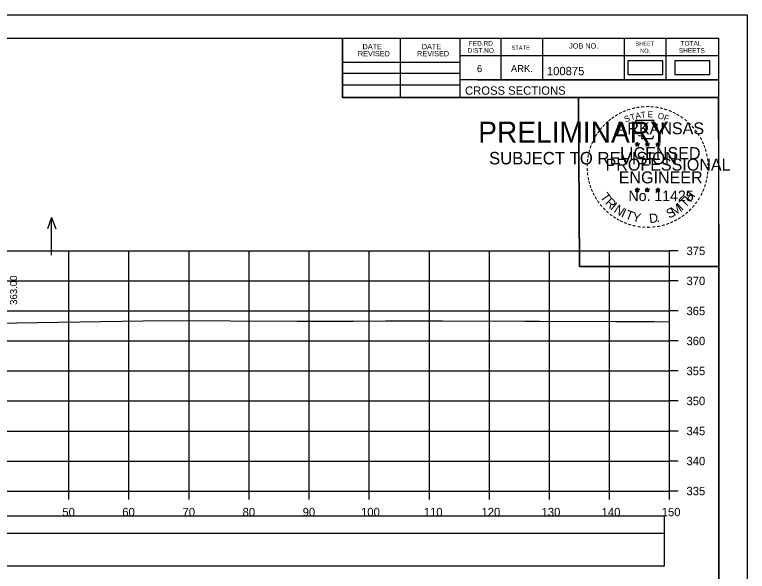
# Model space of a CAD drawing. Extents: x 1368122 to 1710785, y 373130 to 557566.
# Drawn here: x 1368729.8 to 1368851.8, y 378584.4 to 378677.1 of the extents above; entities that cross this region are included whole.
import ezdxf

# ---------------------------------------------------------------- set-up
doc = ezdxf.new("R2010")
doc.units = 0
for name, color, linetype in [('R_Alt Surface', 7, 'Continuous'), ('R_Axis', 7, 'Continuous'), ('R_Axis Annot', 7, 'Continuous'), ('R_Border', 7, 'Continuous'), ('R_Border PE', 7, 'Continuous'), ('R_Border Prem', 7, 'Continuous'), ('R_Drive', 7, 'Continuous'), ('R_Exist Surface', 7, 'Continuous'), ('R_Grid', 7, 'Continuous'), ('R_No Plot', 7, 'Continuous'), ('R_Water Annot', 7, 'Continuous'), ('R_Xsect Elev', 7, 'Continuous')]:
    doc.layers.add(name, color=color, linetype=linetype)

msp = doc.modelspace()

# ---------------------------------------------------------------- linework, layer by layer
msp.add_lwpolyline([(1368539.73, 378585.28), (1368838.03, 378585.28), (1368838.03, 378590.7), (1368539.73, 378590.7)], close=True)
at = {"layer": 'R_Alt Surface'}
msp.add_lwpolyline([(1368539.73, 378590.75), (1368838.03, 378590.75), (1368838.03, 378593.57), (1368539.73, 378593.57)], close=True, dxfattribs=at)
at = {"layer": 'R_Axis'}
for p, q in [((1368838.88, 378597.76), (1368838.88, 378637.76)), ((1368840.28, 378637.76), (1368838.88, 378637.76)), ((1368840.28, 378632.76), (1368838.88, 378632.76)), ((1368840.28, 378627.76), (1368838.88, 378627.76)), ((1368840.28, 378622.76), (1368838.88, 378622.76)), ((1368840.28, 378617.76), (1368838.88, 378617.76)), ((1368840.28, 378612.76), (1368838.88, 378612.76)), ((1368840.28, 378607.76), (1368838.88, 378607.76)), ((1368840.28, 378602.76), (1368838.88, 378602.76)), ((1368538.88, 378597.76), (1368838.88, 378597.76)), ((1368738.88, 378596.36), (1368738.88, 378597.76)), ((1368748.88, 378596.36), (1368748.88, 378597.76)), ((1368758.88, 378596.36), (1368758.88, 378597.76)), ((1368768.88, 378596.36), (1368768.88, 378597.76)), ((1368778.88, 378596.36), (1368778.88, 378597.76)), ((1368788.88, 378596.36), (1368788.88, 378597.76)), ((1368798.88, 378596.36), (1368798.88, 378597.76)), ((1368808.88, 378596.36), (1368808.88, 378597.76)), ((1368818.88, 378596.36), (1368818.88, 378597.76)), ((1368828.88, 378596.36), (1368828.88, 378597.76)), ((1368838.88, 378596.36), (1368838.88, 378597.76)), ((1368840.28, 378597.76), (1368838.88, 378597.76))]:
    msp.add_line(p, q, dxfattribs=at)
at = {"layer": 'R_Border'}
for p, q in [((1368530.88, 378673.22), (1368847.06, 378673.22)), ((1368784.42, 378663.34), (1368784.42, 378673.22)), ((1368794.1, 378663.34), (1368794.1, 378673.22)), ((1368803.96, 378673.22), (1368803.96, 378663.34)), ((1368810.8, 378673.22), (1368810.8, 378666.28)), ((1368817.74, 378673.22), (1368817.74, 378666.28)), ((1368831.32, 378673.22), (1368831.32, 378666.28)), ((1368838.26, 378673.22), (1368838.26, 378666.28)), ((1368847.06, 378467.76), (1368847.06, 378673.22)), ((1368847.06, 378670.28), (1368803.96, 378670.28)), ((1368847.06, 378670.3), (1368847.06, 378670.3)), ((1368784.42, 378669.2), (1368803.96, 378669.2)), ((1368784.42, 378667.34), (1368803.96, 378667.34)), ((1368847.06, 378666.28), (1368803.96, 378666.28)), ((1368806.92, 378666.28), (1368847.06, 378666.28)), ((1368784.42, 378665.4), (1368803.96, 378665.4)), ((1368847.06, 378663.34), (1368784.42, 378663.34))]:
    msp.add_line(p, q, dxfattribs=at)
at = {"layer": 'R_Border PE'}
for p, q in [((1368833.15, 378655.59), (1368833.49, 378655.48)), ((1368833.15, 378655.59), (1368833.4, 378655.55)), ((1368833.15, 378655.59), (1368833.38, 378655.47)), ((1368833.28, 378655.19), (1368833.49, 378655.48)), ((1368833.28, 378655.19), (1368833.4, 378655.43)), ((1368833.28, 378655.19), (1368833.49, 378655.4)), ((1368833.49, 378655.85), (1368833.45, 378655.6)), ((1368833.49, 378655.48), (1368833.49, 378655.85)), ((1368833.49, 378655.85), (1368833.54, 378655.6)), ((1368833.84, 378655.59), (1368833.49, 378655.48)), ((1368833.71, 378655.19), (1368833.49, 378655.48)), ((1368833.71, 378655.19), (1368833.49, 378655.4)), ((1368833.84, 378655.59), (1368833.56, 378655.55)), ((1368833.71, 378655.19), (1368833.57, 378655.48)), ((1368833.84, 378655.59), (1368833.64, 378655.49)), ((1368834.82, 378655.59), (1368835.16, 378655.48)), ((1368834.82, 378655.59), (1368835.07, 378655.55)), ((1368834.82, 378655.59), (1368835.05, 378655.47)), ((1368834.95, 378655.19), (1368835.16, 378655.48)), ((1368834.95, 378655.19), (1368835.07, 378655.43)), ((1368834.95, 378655.19), (1368835.16, 378655.4)), ((1368835.16, 378655.85), (1368835.12, 378655.6)), ((1368835.16, 378655.48), (1368835.16, 378655.85)), ((1368835.16, 378655.85), (1368835.21, 378655.6)), ((1368835.51, 378655.59), (1368835.16, 378655.48)), ((1368835.38, 378655.19), (1368835.16, 378655.48)), ((1368835.38, 378655.19), (1368835.16, 378655.4)), ((1368835.51, 378655.59), (1368835.23, 378655.55)), ((1368835.38, 378655.19), (1368835.24, 378655.48)), ((1368835.51, 378655.59), (1368835.31, 378655.49)), ((1368836.58, 378655.58), (1368836.93, 378655.47)), ((1368836.58, 378655.58), (1368836.83, 378655.54)), ((1368836.58, 378655.58), (1368836.82, 378655.46)), ((1368836.71, 378655.17), (1368836.93, 378655.47)), ((1368836.71, 378655.17), (1368836.84, 378655.42)), ((1368836.71, 378655.17), (1368836.93, 378655.39)), ((1368836.93, 378655.84), (1368836.89, 378655.58)), ((1368836.93, 378655.47), (1368836.93, 378655.84)), ((1368836.93, 378655.84), (1368836.98, 378655.59)), ((1368837.28, 378655.58), (1368836.93, 378655.47)), ((1368837.14, 378655.17), (1368836.93, 378655.47)), ((1368837.14, 378655.17), (1368836.93, 378655.39)), ((1368837.28, 378655.58), (1368836.99, 378655.53)), ((1368837.14, 378655.17), (1368837, 378655.47)), ((1368837.28, 378655.58), (1368837.07, 378655.48)), ((1368833.14, 378648.02), (1368833.49, 378647.91)), ((1368833.14, 378648.02), (1368833.39, 378647.98)), ((1368833.14, 378648.02), (1368833.38, 378647.9)), ((1368833.27, 378647.61), (1368833.49, 378647.91)), ((1368833.27, 378647.61), (1368833.4, 378647.86)), ((1368833.27, 378647.61), (1368833.49, 378647.83)), ((1368833.49, 378648.28), (1368833.45, 378648.02)), ((1368833.49, 378647.91), (1368833.49, 378648.28)), ((1368833.49, 378648.28), (1368833.54, 378648.03)), ((1368833.84, 378648.02), (1368833.49, 378647.91)), ((1368833.7, 378647.61), (1368833.49, 378647.91)), ((1368833.7, 378647.61), (1368833.49, 378647.83)), ((1368833.84, 378648.02), (1368833.55, 378647.97)), ((1368833.7, 378647.61), (1368833.57, 378647.9)), ((1368833.84, 378648.02), (1368833.63, 378647.92)), ((1368834.81, 378648.02), (1368835.16, 378647.91)), ((1368834.81, 378648.02), (1368835.06, 378647.98)), ((1368834.81, 378648.02), (1368835.05, 378647.9)), ((1368834.94, 378647.61), (1368835.16, 378647.91)), ((1368834.94, 378647.61), (1368835.07, 378647.86)), ((1368834.94, 378647.61), (1368835.16, 378647.83)), ((1368835.16, 378648.28), (1368835.12, 378648.02)), ((1368835.16, 378647.91), (1368835.16, 378648.28)), ((1368835.16, 378648.28), (1368835.21, 378648.03)), ((1368835.51, 378648.02), (1368835.16, 378647.91)), ((1368835.37, 378647.61), (1368835.16, 378647.91)), ((1368835.37, 378647.61), (1368835.16, 378647.83)), ((1368835.51, 378648.02), (1368835.22, 378647.97)), ((1368835.37, 378647.61), (1368835.24, 378647.9)), ((1368835.51, 378648.02), (1368835.3, 378647.92)), ((1368836.58, 378648.01), (1368836.93, 378647.9)), ((1368836.58, 378648.01), (1368836.83, 378647.97)), ((1368836.58, 378648.01), (1368836.81, 378647.89)), ((1368836.71, 378647.6), (1368836.93, 378647.9)), ((1368836.71, 378647.6), (1368836.84, 378647.85)), ((1368836.71, 378647.6), (1368836.92, 378647.82)), ((1368836.93, 378648.27), (1368836.89, 378648.01)), ((1368837.14, 378647.6), (1368836.92, 378647.82)), ((1368836.93, 378647.9), (1368836.93, 378648.27)), ((1368836.93, 378648.27), (1368836.98, 378648.02)), ((1368837.27, 378648.01), (1368836.93, 378647.9)), ((1368837.14, 378647.6), (1368836.93, 378647.9)), ((1368837.27, 378648.01), (1368836.99, 378647.96)), ((1368837.14, 378647.6), (1368837, 378647.89)), ((1368837.27, 378648.01), (1368837.07, 378647.91))]:
    msp.add_line(p, q, dxfattribs=at)
for points in [[(1368833.19, 378659.47), (1368833.46, 378658.65)], [(1368836.7, 378658.55), (1368836.84, 378658.83), (1368836.15, 378658.81), (1368836.3, 378659.47), (1368833.19, 378659.47)], [(1368833.68, 378657.05), (1368833.68, 378656.96), (1368834.24, 378656.94), (1368834.19, 378656.47), (1368836.06, 378656.47), (1368836.26, 378657.01)], [(1368833.49, 378655.85), (1368833.71, 378655.19), (1368833.15, 378655.59), (1368833.84, 378655.59), (1368833.28, 378655.19), (1368833.49, 378655.85)], [(1368835.16, 378655.85), (1368835.38, 378655.19), (1368834.82, 378655.59), (1368835.51, 378655.59), (1368834.95, 378655.19), (1368835.16, 378655.85)], [(1368836.93, 378655.84), (1368837.14, 378655.17), (1368836.58, 378655.58), (1368837.28, 378655.58), (1368836.71, 378655.17), (1368836.93, 378655.84)], [(1368833.49, 378648.28), (1368833.7, 378647.61), (1368833.14, 378648.02), (1368833.84, 378648.02), (1368833.27, 378647.61), (1368833.49, 378648.28)], [(1368835.16, 378648.28), (1368835.37, 378647.61), (1368834.81, 378648.02), (1368835.51, 378648.02), (1368834.94, 378647.61), (1368835.16, 378648.28)], [(1368836.93, 378648.27), (1368837.14, 378647.6), (1368836.58, 378648.01), (1368837.27, 378648.01), (1368836.71, 378647.6), (1368836.93, 378648.27)]]:
    msp.add_lwpolyline(points, dxfattribs=at)
for centre, radius in [((1368833.49, 378655.48), 0.172), ((1368833.49, 378655.48), 0.145), ((1368833.49, 378655.48), 0.116), ((1368833.49, 378655.48), 0.0991), ((1368833.49, 378655.48), 0.0747), ((1368833.49, 378655.48), 0.0495), ((1368833.49, 378655.48), 0.0296), ((1368835.16, 378655.48), 0.172), ((1368835.16, 378655.48), 0.145), ((1368835.16, 378655.48), 0.116), ((1368835.16, 378655.48), 0.0991), ((1368835.16, 378655.48), 0.0747), ((1368835.16, 378655.48), 0.0495), ((1368835.16, 378655.48), 0.0296), ((1368836.93, 378655.47), 0.172), ((1368836.93, 378655.47), 0.145), ((1368836.93, 378655.47), 0.116), ((1368836.93, 378655.47), 0.0991), ((1368836.93, 378655.47), 0.0747), ((1368836.93, 378655.47), 0.0495), ((1368836.93, 378655.47), 0.0296), ((1368833.49, 378647.91), 0.172), ((1368833.49, 378647.91), 0.145), ((1368833.49, 378647.91), 0.116), ((1368833.49, 378647.91), 0.0991), ((1368833.49, 378647.91), 0.0747), ((1368833.49, 378647.91), 0.0495), ((1368833.49, 378647.91), 0.0296), ((1368835.16, 378647.91), 0.172), ((1368835.16, 378647.91), 0.145), ((1368835.16, 378647.91), 0.116), ((1368835.16, 378647.91), 0.0991), ((1368835.16, 378647.91), 0.0747), ((1368835.16, 378647.91), 0.0495), ((1368835.16, 378647.91), 0.0296), ((1368836.93, 378647.9), 0.172), ((1368836.93, 378647.9), 0.145), ((1368836.93, 378647.9), 0.116), ((1368836.93, 378647.9), 0.0991), ((1368836.93, 378647.9), 0.0747), ((1368836.93, 378647.9), 0.0495), ((1368836.93, 378647.9), 0.0296)]:
    msp.add_circle(centre, radius, dxfattribs=at)
at = {"layer": 'R_Drive'}
for points in [[(1368831.93, 378667.12), (1368837.77, 378667.12), (1368837.77, 378669.43), (1368831.93, 378669.43)], [(1368839.74, 378667.12), (1368845.58, 378667.12), (1368845.58, 378669.43), (1368839.74, 378669.43)]]:
    msp.add_lwpolyline(points, close=True, dxfattribs=at)
at = {"layer": 'R_Exist Surface'}
msp.add_lwpolyline([(1368724.81, 378625.67), (1368730.19, 378625.8), (1368754.69, 378626.18), (1368776.86, 378626.08), (1368786.29, 378626.08), (1368791.6, 378626.09), (1368800.75, 378626.13), (1368801.06, 378626.13), (1368814.75, 378626.05), (1368817.22, 378626.04), (1368829.9, 378625.99), (1368832.22, 378626.01), (1368836.22, 378625.98), (1368838.88, 378625.97)], dxfattribs=at)
at = {"layer": 'R_Grid'}
for p, q in [((1368538.88, 378637.76), (1368838.88, 378637.76)), ((1368738.88, 378597.76), (1368738.88, 378637.76)), ((1368748.88, 378597.76), (1368748.88, 378637.76)), ((1368758.88, 378597.76), (1368758.88, 378637.76)), ((1368768.88, 378597.76), (1368768.88, 378637.76)), ((1368778.88, 378597.76), (1368778.88, 378637.76)), ((1368788.88, 378597.76), (1368788.88, 378637.76)), ((1368798.88, 378597.76), (1368798.88, 378637.76)), ((1368808.88, 378597.76), (1368808.88, 378637.76)), ((1368818.88, 378597.76), (1368818.88, 378637.76)), ((1368828.88, 378597.76), (1368828.88, 378637.76)), ((1368838.88, 378597.76), (1368838.88, 378637.76)), ((1368538.88, 378632.76), (1368838.88, 378632.76)), ((1368538.88, 378627.76), (1368838.88, 378627.76)), ((1368538.88, 378622.76), (1368838.88, 378622.76)), ((1368538.88, 378617.76), (1368838.88, 378617.76)), ((1368538.88, 378612.76), (1368838.88, 378612.76)), ((1368538.88, 378607.76), (1368838.88, 378607.76)), ((1368538.88, 378602.76), (1368838.88, 378602.76)), ((1368538.88, 378597.76), (1368838.88, 378597.76))]:
    msp.add_line(p, q, dxfattribs=at)
at = {"layer": 'R_No Plot'}
for p, q in [((1368518.48, 378677.11), (1368851.81, 378677.11)), ((1368823.09, 378640.88), (1368823.09, 378640.88))]:
    msp.add_line(p, q, dxfattribs=at)
for points in [[(1368518.47, 378677.11), (1368851.81, 378677.11), (1368851.81, 378463.78), (1368518.47, 378463.78)], [(1368764.8, 378673.22), (1368784.42, 378673.22), (1368784.42, 378663.34), (1368800.53, 378663.34), (1368823.73, 378663.34), (1368823.85, 378635.18), (1368847.06, 378635.18), (1368847.06, 378467.76), (1368530.88, 378467.76), (1368530.88, 378673.22)], [(1368823.73, 378663.34), (1368846.94, 378663.34), (1368847.06, 378635.18), (1368823.85, 378635.18)]]:
    msp.add_lwpolyline(points, close=True, dxfattribs=at)
at = {"layer": 'R_Water Annot'}
for p, q in [((1368735.99, 378643.34), (1368735.29, 378641.41)), ((1368735.99, 378637.05), (1368735.99, 378643.34)), ((1368735.99, 378643.34), (1368736.69, 378641.41))]:
    msp.add_line(p, q, dxfattribs=at)

# ---------------------------------------------------------------- texts
at = {"layer": 'R_Axis Annot'}
for s, p in [('375', (1368841.68, 378637.06)), ('370', (1368841.68, 378632.06)), ('365', (1368841.68, 378627.06)), ('360', (1368841.68, 378622.06)), ('355', (1368841.68, 378617.06)), ('350', (1368841.68, 378612.06)), ('345', (1368841.68, 378607.06)), ('340', (1368841.68, 378602.06)), ('335', (1368841.68, 378597.06)), ('50', (1368737.79, 378593.56)), ('60', (1368747.76, 378593.56)), ('70', (1368757.79, 378593.56)), ('80', (1368767.79, 378593.56)), ('90', (1368777.79, 378593.56)), ('100', (1368787.51, 378593.56)), ('110', (1368797.96, 378593.56)), ('120', (1368807.56, 378593.56)), ('130', (1368817.56, 378593.56)), ('140', (1368827.56, 378593.56)), ('150', (1368837.56, 378593.56))]:
    msp.add_text(s, height=1.4, dxfattribs=at).set_placement(p)
at = {"layer": 'R_Border'}
for s, height, p in [('DATE', 0.879, (1368787.76, 378671.36)), ('DATE', 0.879, (1368797.62, 378671.36)), ('FED.RD.', 0.782, (1368805.44, 378671.94)), ('STATE', 0.684, (1368812.56, 378671.26)), ('JOB NO.', 0.879, (1368822.14, 378671.46)), ('SHEET', 0.684, (1368833.18, 378671.94)), ('TOTAL', 0.782, (1368840.7, 378671.94)), ('REVISED', 0.879, (1368786.98, 378670.18)), ('REVISED', 0.879, (1368796.84, 378670.18)), ('DIST.NO.', 0.782, (1368805.24, 378670.76)), ('NO.', 0.684, (1368833.96, 378670.76)), ('SHEETS', 0.782, (1368840.42, 378670.76)), ('6', 1.17, (1368806.8, 378667.54)), ('ARK.', 1.172, (1368812.46, 378667.54)), ('100875', 1.4, (1368818.44, 378667.02)), ('CROSS SECTIONS', 1.4, (1368804.82, 378663.77))]:
    msp.add_text(s, height=height, rotation=360, dxfattribs=at).set_placement(p)
at = {"layer": 'R_Border PE'}
for s, height, rotation, p in [('-', 1.6, 28.7918, (1368830.67, 378660.01)), ('-', 1.6, 24.3072, (1368831.3, 378660.33)), ('-', 1.6, 19.1761, (1368831.93, 378660.6)), ('-', 1.6, 13.6301, (1368832.68, 378660.84)), ('-', 1.6, 10.2193, (1368833.36, 378661)), ('T', 1, 6.0228, (1368834.13, 378659.9)), ('-', 1.6, 5.8968, (1368834.09, 378661.11)), ('-', 1.6, 0.1862, (1368834.86, 378661.18)), ('E', 1, 0.8323, (1368835.24, 378660.01)), ('-', 1.6, 357.743, (1368835.59, 378661.17)), ('-', 1.6, 352.1617, (1368836.33, 378661.12)), ('-', 1.6, 347.2049, (1368837.05, 378661)), ('-', 1.6, 342.3362, (1368837.68, 378660.85)), ('-', 1.6, 337.8551, (1368838.42, 378660.62)), ('-', 1.6, 334.1211, (1368839.05, 378660.35)), ('-', 1.6, 38.9507, (1368829.02, 378658.87)), ('-', 1.6, 36.2317, (1368829.49, 378659.25)), ('-', 1.6, 34.0636, (1368830.07, 378659.64)), ('S', 1, 21.594, (1368831.54, 378659.15)), ('T', 1, 16.4036, (1368832.46, 378659.48)), ('A', 1, 11.2132, (1368833.28, 378659.73)), ('O', 1, 350.4515, (1368836.84, 378659.8)), ('F', 1, 340.0707, (1368837.79, 378659.57)), ('-', 1.6, 329.6409, (1368839.63, 378660.07)), ('-', 1.6, 325.8627, (1368840.27, 378659.71)), ('-', 1.6, 320.5297, (1368840.88, 378659.28)), ('-', 1.6, 48.423, (1368828.14, 378657.98)), ('-', 1.6, 42.9622, (1368828.58, 378658.45)), ('ARKANSAS', 2, 360, (1368830.04, 378657.18)), ('-', 1.6, 315.5786, (1368841.48, 378658.79)), ('-', 1.6, 309.8797, (1368842.05, 378658.24)), ('-', 1.6, 58.0706, (1368826.99, 378656.4)), ('-', 1.6, 54.2325, (1368827.32, 378656.92)), ('-', 1.6, 50.6142, (1368827.73, 378657.49)), ('-', 1.6, 306.6522, (1368842.58, 378657.64)), ('-', 1.4, 303.6753, (1368843.06, 378657.07)), ('-', 1.6, 67.7743, (1368826.42, 378655.17)), ('-', 1.6, 62.8713, (1368826.68, 378655.78)), ('-', 1.6, 299.6684, (1368843.38, 378656.47)), ('-', 1.6, 294.6628, (1368843.7, 378655.86)), ('-', 1.6, 72.3945, (1368826.2, 378654.54)), ('LICENSED', 2, 360, (1368830.64, 378653.04)), ('DWB', 0.01, 360, (1368833.48, 378655.48)), ('DWB', 0.01, 360, (1368835.15, 378655.48)), ('DWB', 0.01, 360, (1368836.92, 378655.47)), ('-', 1.6, 290.5728, (1368843.96, 378655.28)), ('-', 1.6, 285.1233, (1368844.2, 378654.7)), ('-', 1.6, 81.2013, (1368825.87, 378653.11)), ('-', 1.6, 75.461, (1368826.01, 378653.83)), ('-', 1.6, 280.5493, (1368844.4, 378653.96)), ('-', 1.6, 89.0622, (1368825.77, 378651.72)), ('-', 1.6, 85.1863, (1368825.8, 378652.42)), ('PROFESSIONAL', 2, 360, (1368828.21, 378651.13)), ('-', 1.6, 276.5962, (1368844.56, 378653.19)), ('-', 1.6, 274.3301, (1368844.62, 378652.47)), ('-', 1.6, 94.1959, (1368825.81, 378651)), ('-', 1.6, 269.9407, (1368844.65, 378651.83)), ('-', 1.6, 98.9479, (1368825.88, 378650.33)), ('-', 1.6, 101.7149, (1368826.02, 378649.6)), ('ENGINEER', 2, 360, (1368830.4, 378649.01)), ('-', 1.6, 260.9953, (1368844.56, 378650.51)), ('-', 1.6, 263.5172, (1368844.63, 378651.17)), ('-', 1.6, 105.4578, (1368826.18, 378649)), ('-', 1.6, 109.0874, (1368826.39, 378648.37)), ('-', 1.6, 252.8681, (1368844.27, 378649.12)), ('-', 1.6, 255.7626, (1368844.45, 378649.84)), ('-', 1.6, 114.0643, (1368826.65, 378647.77)), ('-', 1.6, 115.7289, (1368826.95, 378647.16)), ('T', 1.54, 306.0406, (1368827.25, 378646.75)), ('No. 11425', 1.757, 360, (1368832.03, 378646.06)), ('DWB', 0.01, 360, (1368833.48, 378647.91)), ('DWB', 0.01, 360, (1368835.15, 378647.91)), ('DWB', 0.01, 360, (1368836.91, 378647.9)), ('H', 1.54, 54.6088, (1368842.37, 378645.78)), ('-', 1.6, 244.6197, (1368843.79, 378647.81)), ('-', 1.6, 247.8887, (1368844.05, 378648.44)), ('-', 1.6, 120.4471, (1368827.31, 378646.57)), ('R', 1.54, 314.005, (1368828.01, 378645.7)), ('T', 1.54, 46.6444, (1368841.48, 378644.84)), ('-', 1.6, 239.0712, (1368843.39, 378647.06)), ('-', 1.6, 125.8934, (1368827.71, 378646.01)), ('-', 1.6, 130.7181, (1368828.17, 378645.46)), ('I', 1.54, 321.9694, (1368828.91, 378644.77)), ('N', 1.54, 326.5002, (1368829.48, 378644.3)), ('M', 1.54, 32.6563, (1368839.63, 378643.52)), ('I', 1.54, 42.1136, (1368840.92, 378644.36)), ('-', 1.6, 231.2538, (1368842.56, 378645.84)), ('-', 1.6, 233.8452, (1368842.99, 378646.41)), ('-', 1.6, 134.2238, (1368828.69, 378644.91)), ('-', 1.6, 138.9338, (1368829.22, 378644.45)), ('-', 1.6, 144.6463, (1368829.77, 378644.04)), ('I', 1.54, 335.3603, (1368830.69, 378643.51)), ('T', 1.54, 339.8912, (1368831.35, 378643.18)), ('Y', 1.54, 347.8556, (1368832.57, 378642.74)), ('D', 1.54, 6.3969, (1368835.55, 378642.38)), ('S', 1.54, 26.9312, (1368838.8, 378643.11)), ('-', 1.6, 215.7363, (1368841.01, 378644.3)), ('-', 1.6, 221.0851, (1368841.56, 378644.77)), ('-', 1.6, 225.7653, (1368842.08, 378645.28)), ('-', 1.6, 148.0898, (1368830.33, 378643.67)), ('-', 1.6, 151.5704, (1368830.91, 378643.35)), ('-', 1.6, 154.6002, (1368831.43, 378643.1)), ('-', 1.6, 158.5612, (1368832.06, 378642.85)), ('.', 1.54, 13.7642, (1368836.74, 378642.51)), ('-', 1.6, 204.2516, (1368839.29, 378643.25)), ('-', 1.6, 207.3568, (1368839.92, 378643.57)), ('-', 1.6, 212.2491, (1368840.48, 378643.91)), ('-', 1.6, 162.7983, (1368832.74, 378642.63)), ('-', 1.6, 167.5555, (1368833.46, 378642.47)), ('-', 1.6, 173.1155, (1368834.23, 378642.36)), ('-', 1.6, 176.5183, (1368834.98, 378642.31)), ('-', 1.6, 181.5918, (1368835.72, 378642.32)), ('-', 1.6, 185.8167, (1368836.53, 378642.4)), ('-', 1.6, 191.2858, (1368837.27, 378642.53)), ('-', 1.6, 195.4743, (1368838, 378642.73)), ('-', 1.6, 200.7184, (1368838.67, 378642.97))]:
    msp.add_text(s, height=height, rotation=rotation, dxfattribs=at).set_placement(p)
at = {"layer": 'R_Border Prem'}
for s, height, p in [('PRELIMINARY', 3.5, (1368807.01, 378655.8)), ('DWB', 0.01, (1368807.76, 378657.65)), ('SUBJECT TO REVISION', 2.0751, (1368808.82, 378652.17))]:
    msp.add_text(s, height=height, rotation=360, dxfattribs=at).set_placement(p)
at = {"layer": 'R_Xsect Elev'}
msp.add_text('363.00', height=1.2, rotation=90, dxfattribs=at).set_placement((1368730.26, 378628.76))

doc.saveas('drawing.dxf')
